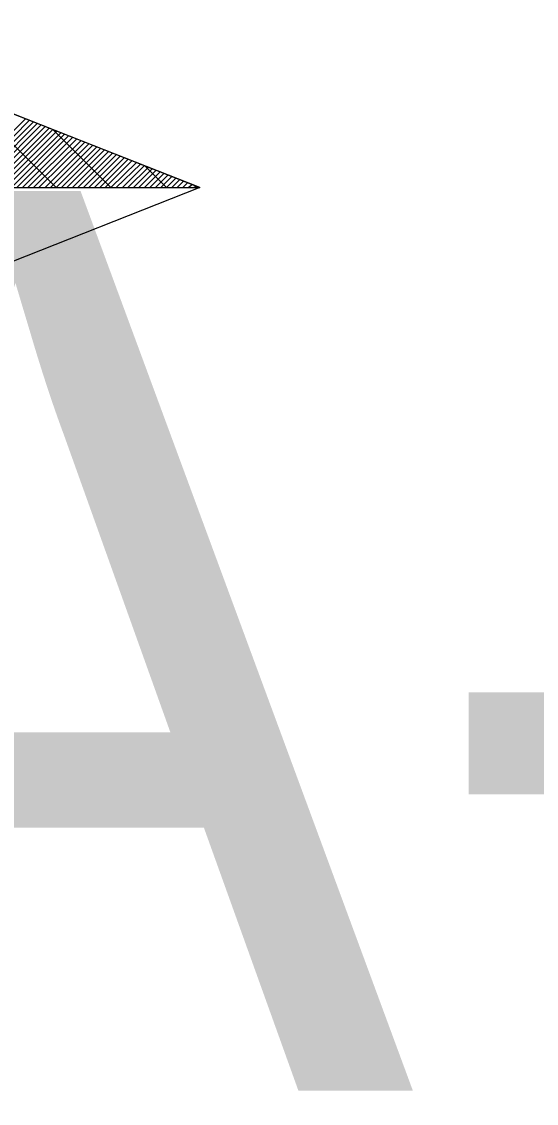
# Model space of a CAD drawing. Extents: x -729889 to -691139, y -995431 to -974354.
# Drawn here: x -725468.652 to -725467.507, y -978439.136 to -978436.731 of the extents above; entities that cross this region are included whole.
import ezdxf

# ---------------------------------------------------------------- set-up
doc = ezdxf.new("R2010")
doc.units = 0
doc.layers.add('Atributy', color=7, linetype='Continuous')
doc.layers.add('Světelný bod se zemním svítidlem', color=7, linetype='Continuous')

# ---------------------------------------------------------------- blocks, each defined once
blk = doc.blocks.new('Světlo')
at = {"layer": 'Světelný bod se zemním svítidlem'}
for p, q in [((1.3043, 0), (0.3687, 0.3687)), ((0.6209, 0.2696), (1.3043, 0)), ((0.9843, 0), (0.7757, 0.2087)), ((0.7617, 0), (0.9165, 0.153)), ((0.7757, 0), (0.9252, 0.1496)), ((0.7878, 0), (0.9339, 0.1461)), ((0.8, 0), (0.9426, 0.1426)), ((0.8122, 0), (0.9513, 0.1391)), ((0.8243, 0), (0.96, 0.1357)), ((0.8365, 0), (0.9687, 0.1322)), ((0.8487, 0), (0.9774, 0.1287)), ((0.8609, 0), (0.9861, 0.1252)), ((0.873, 0), (0.9948, 0.1217)), ((1.1061, 0), (0.9774, 0.1287)), ((0.8852, 0), (1.0035, 0.1183)), ((0.8974, 0), (1.0122, 0.1148)), ((0.9096, 0), (1.0209, 0.1113)), ((0.9217, 0), (1.0296, 0.1078)), ((0.9339, 0), (1.04, 0.1043)), ((0.9461, 0), (1.0487, 0.1009)), ((0.96, 0), (1.0574, 0.0974)), ((0.9722, 0), (1.0661, 0.0939)), ((0.9843, 0), (1.0748, 0.0904)), ((0.9965, 0), (1.0835, 0.087)), ((1.0087, 0), (1.0922, 0.0835)), ((1.0209, 0), (1.1009, 0.08)), ((1.033, 0), (1.1096, 0.0765)), ((1.0452, 0), (1.1183, 0.073)), ((1.0574, 0), (1.127, 0.0696)), ((1.0696, 0), (1.1357, 0.0661)), ((1.0817, 0), (1.1443, 0.0626)), ((1.0939, 0), (1.153, 0.0591)), ((1.1061, 0), (1.1635, 0.0557)), ((1.1183, 0), (1.1722, 0.0522)), ((1.1322, 0), (1.1809, 0.0487)), ((1.2296, 0), (1.1809, 0.0487)), ((1.1443, 0), (1.1896, 0.0452)), ((1.1565, 0), (1.1983, 0.0417)), ((1.1687, 0), (1.207, 0.0383)), ((1.1809, 0), (1.2157, 0.0348)), ((1.193, 0), (1.2243, 0.0313)), ((1.2052, 0), (1.233, 0.0278)), ((1.2174, 0), (1.2417, 0.0243)), ((-1.3043, 0), (1.3043, 0)), ((0, 0), (1.3043, 0)), ((1.3043, 0), (0.6209, -0.2696)), ((1.2296, 0), (1.2504, 0.0209)), ((1.2417, 0), (1.2591, 0.0174)), ((1.2539, 0), (1.2678, 0.0139)), ((1.2661, 0), (1.2765, 0.0104)), ((1.2783, 0), (1.287, 0.007)), ((1.2904, 0), (1.2957, 0.0035)), ((1.3043, 0), (1.3043, 0))]:
    blk.add_line(p, q, dxfattribs=at)

msp = doc.modelspace()

# ---------------------------------------------------------------- block references
at = {"layer": 'Světelný bod se zemním svítidlem', "xscale": 1.0005800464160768, "yscale": 1.0005800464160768}
msp.add_blockref('Světlo', (-725469.56, -978437.1), dxfattribs=at)

# ---------------------------------------------------------------- texts
at = {"layer": 'Atributy'}
msp.add_text('A-0195', height=2, dxfattribs=at).set_placement((-725469.56, -978439.1076))

doc.saveas('drawing.dxf')
